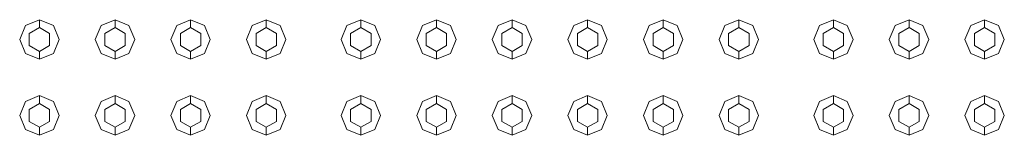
# Model space of a CAD drawing. Header units: millimetres. Extents: x 2 to 902, y -447 to 199.
# Tile 509 of 656: x 24.946 to 26.196, y 152.068 to 152.214. Entities that reach past the tile are written whole.
import ezdxf

# ---------------------------------------------------------------- set-up
doc = ezdxf.new("R2010")
doc.units = ezdxf.units.MM
doc.header["$MEASUREMENT"] = 0
doc.layers.add('IFC-Elemento construtivo genérico-Contorno', color=253, linetype='Continuous', lineweight=5)

msp = doc.modelspace()

# ---------------------------------------------------------------- linework, layer by layer
at = {"layer": 'IFC-Elemento construtivo genérico-Contorno', "color": 7, "lineweight": 5}
for p, q in [((24.953, 152.2064), (24.9707, 152.2138)), ((24.953, 152.2064), (24.9707, 152.2138)), ((24.9707, 152.2038), (24.9707, 152.2138)), ((24.9707, 152.2138), (24.9884, 152.2064)), ((24.9707, 152.2038), (24.9707, 152.2138)), ((24.9707, 152.2138), (24.9884, 152.2064)), ((25.049, 152.2064), (25.0667, 152.2138)), ((25.049, 152.2064), (25.0667, 152.2138)), ((25.0667, 152.2038), (25.0667, 152.2138)), ((25.0667, 152.2138), (25.0844, 152.2064)), ((25.0667, 152.2038), (25.0667, 152.2138)), ((25.0667, 152.2138), (25.0844, 152.2064)), ((25.145, 152.2064), (25.1627, 152.2138)), ((25.145, 152.2064), (25.1627, 152.2138)), ((25.1627, 152.2038), (25.1627, 152.2138)), ((25.1627, 152.2138), (25.1804, 152.2064)), ((25.1627, 152.2038), (25.1627, 152.2138)), ((25.1627, 152.2138), (25.1804, 152.2064)), ((25.241, 152.2064), (25.2587, 152.2138)), ((25.241, 152.2064), (25.2587, 152.2138)), ((25.2587, 152.2038), (25.2587, 152.2138)), ((25.2587, 152.2138), (25.2764, 152.2064)), ((25.2587, 152.2038), (25.2587, 152.2138)), ((25.2587, 152.2138), (25.2764, 152.2064)), ((25.361, 152.2064), (25.3787, 152.2138)), ((25.361, 152.2064), (25.3787, 152.2138)), ((25.3787, 152.2038), (25.3787, 152.2138)), ((25.3787, 152.2138), (25.3964, 152.2064)), ((25.3787, 152.2038), (25.3787, 152.2138)), ((25.3787, 152.2138), (25.3964, 152.2064)), ((25.457, 152.2064), (25.4747, 152.2138)), ((25.457, 152.2064), (25.4747, 152.2138)), ((25.4747, 152.2038), (25.4747, 152.2138)), ((25.4747, 152.2138), (25.4924, 152.2064)), ((25.4747, 152.2038), (25.4747, 152.2138)), ((25.4747, 152.2138), (25.4924, 152.2064)), ((25.553, 152.2064), (25.5707, 152.2138)), ((25.553, 152.2064), (25.5707, 152.2138)), ((25.5707, 152.2038), (25.5707, 152.2138)), ((25.5707, 152.2138), (25.5884, 152.2064)), ((25.5707, 152.2038), (25.5707, 152.2138)), ((25.5707, 152.2138), (25.5884, 152.2064)), ((25.649, 152.2064), (25.6667, 152.2138)), ((25.649, 152.2064), (25.6667, 152.2138)), ((25.6667, 152.2038), (25.6667, 152.2138)), ((25.6667, 152.2138), (25.6844, 152.2064)), ((25.6667, 152.2038), (25.6667, 152.2138)), ((25.6667, 152.2138), (25.6844, 152.2064)), ((25.745, 152.2064), (25.7627, 152.2138)), ((25.745, 152.2064), (25.7627, 152.2138)), ((25.7627, 152.2038), (25.7627, 152.2138)), ((25.7627, 152.2138), (25.7804, 152.2064)), ((25.7627, 152.2038), (25.7627, 152.2138)), ((25.7627, 152.2138), (25.7804, 152.2064)), ((25.841, 152.2064), (25.8587, 152.2138)), ((25.841, 152.2064), (25.8587, 152.2138)), ((25.8587, 152.2038), (25.8587, 152.2138)), ((25.8587, 152.2138), (25.8764, 152.2064)), ((25.8587, 152.2038), (25.8587, 152.2138)), ((25.8587, 152.2138), (25.8764, 152.2064)), ((25.961, 152.2064), (25.9787, 152.2138)), ((25.961, 152.2064), (25.9787, 152.2138)), ((25.9787, 152.2038), (25.9787, 152.2138)), ((25.9787, 152.2138), (25.9964, 152.2064)), ((25.9787, 152.2038), (25.9787, 152.2138)), ((25.9787, 152.2138), (25.9964, 152.2064)), ((26.057, 152.2064), (26.0747, 152.2138)), ((26.057, 152.2064), (26.0747, 152.2138)), ((26.0747, 152.2038), (26.0747, 152.2138)), ((26.0747, 152.2138), (26.0924, 152.2064)), ((26.0747, 152.2038), (26.0747, 152.2138)), ((26.0747, 152.2138), (26.0924, 152.2064)), ((26.153, 152.2064), (26.1707, 152.2138)), ((26.153, 152.2064), (26.1707, 152.2138)), ((26.1707, 152.2038), (26.1707, 152.2138)), ((26.1707, 152.2138), (26.1884, 152.2064)), ((26.1707, 152.2038), (26.1707, 152.2138)), ((26.1707, 152.2138), (26.1884, 152.2064)), ((24.9457, 152.1888), (24.953, 152.2064)), ((24.9457, 152.1888), (24.953, 152.2064)), ((24.9577, 152.1963), (24.9707, 152.2038)), ((24.9577, 152.1963), (24.9707, 152.2038)), ((24.9707, 152.2038), (24.9837, 152.1963)), ((24.9707, 152.2038), (24.9837, 152.1963)), ((24.9884, 152.2064), (24.9957, 152.1888)), ((24.9884, 152.2064), (24.9957, 152.1888)), ((25.0417, 152.1888), (25.049, 152.2064)), ((25.0417, 152.1888), (25.049, 152.2064)), ((25.0537, 152.1963), (25.0667, 152.2038)), ((25.0537, 152.1963), (25.0667, 152.2038)), ((25.0667, 152.2038), (25.0797, 152.1963)), ((25.0667, 152.2038), (25.0797, 152.1963)), ((25.0844, 152.2064), (25.0917, 152.1888)), ((25.0844, 152.2064), (25.0917, 152.1888)), ((25.1377, 152.1888), (25.145, 152.2064)), ((25.1377, 152.1888), (25.145, 152.2064)), ((25.1497, 152.1963), (25.1627, 152.2038)), ((25.1497, 152.1963), (25.1627, 152.2038)), ((25.1627, 152.2038), (25.1757, 152.1963)), ((25.1627, 152.2038), (25.1757, 152.1963)), ((25.1804, 152.2064), (25.1877, 152.1888)), ((25.1804, 152.2064), (25.1877, 152.1888)), ((25.2337, 152.1888), (25.241, 152.2064)), ((25.2337, 152.1888), (25.241, 152.2064)), ((25.2457, 152.1963), (25.2587, 152.2038)), ((25.2457, 152.1963), (25.2587, 152.2038)), ((25.2587, 152.2038), (25.2717, 152.1963)), ((25.2587, 152.2038), (25.2717, 152.1963)), ((25.2764, 152.2064), (25.2837, 152.1888)), ((25.2764, 152.2064), (25.2837, 152.1888)), ((25.3537, 152.1888), (25.361, 152.2064)), ((25.3537, 152.1888), (25.361, 152.2064)), ((25.3657, 152.1963), (25.3787, 152.2038)), ((25.3657, 152.1963), (25.3787, 152.2038)), ((25.3787, 152.2038), (25.3917, 152.1963)), ((25.3787, 152.2038), (25.3917, 152.1963)), ((25.3964, 152.2064), (25.4037, 152.1888)), ((25.3964, 152.2064), (25.4037, 152.1888)), ((25.4497, 152.1888), (25.457, 152.2064)), ((25.4497, 152.1888), (25.457, 152.2064)), ((25.4617, 152.1963), (25.4747, 152.2038)), ((25.4617, 152.1963), (25.4747, 152.2038)), ((25.4747, 152.2038), (25.4877, 152.1963)), ((25.4747, 152.2038), (25.4877, 152.1963)), ((25.4924, 152.2064), (25.4997, 152.1888)), ((25.4924, 152.2064), (25.4997, 152.1888)), ((25.5457, 152.1888), (25.553, 152.2064)), ((25.5457, 152.1888), (25.553, 152.2064)), ((25.5577, 152.1963), (25.5707, 152.2038)), ((25.5577, 152.1963), (25.5707, 152.2038)), ((25.5707, 152.2038), (25.5837, 152.1963)), ((25.5707, 152.2038), (25.5837, 152.1963)), ((25.5884, 152.2064), (25.5957, 152.1888)), ((25.5884, 152.2064), (25.5957, 152.1888)), ((25.6417, 152.1888), (25.649, 152.2064)), ((25.6417, 152.1888), (25.649, 152.2064)), ((25.6537, 152.1963), (25.6667, 152.2038)), ((25.6537, 152.1963), (25.6667, 152.2038)), ((25.6667, 152.2038), (25.6797, 152.1963)), ((25.6667, 152.2038), (25.6797, 152.1963)), ((25.6844, 152.2064), (25.6917, 152.1888)), ((25.6844, 152.2064), (25.6917, 152.1888)), ((25.7377, 152.1888), (25.745, 152.2064)), ((25.7377, 152.1888), (25.745, 152.2064)), ((25.7497, 152.1963), (25.7627, 152.2038)), ((25.7497, 152.1963), (25.7627, 152.2038)), ((25.7627, 152.2038), (25.7757, 152.1963)), ((25.7627, 152.2038), (25.7757, 152.1963)), ((25.7804, 152.2064), (25.7877, 152.1888)), ((25.7804, 152.2064), (25.7877, 152.1888)), ((25.8337, 152.1888), (25.841, 152.2064)), ((25.8337, 152.1888), (25.841, 152.2064)), ((25.8457, 152.1963), (25.8587, 152.2038)), ((25.8457, 152.1963), (25.8587, 152.2038)), ((25.8587, 152.2038), (25.8717, 152.1963)), ((25.8587, 152.2038), (25.8717, 152.1963)), ((25.8764, 152.2064), (25.8837, 152.1888)), ((25.8764, 152.2064), (25.8837, 152.1888)), ((25.9537, 152.1888), (25.961, 152.2064)), ((25.9537, 152.1888), (25.961, 152.2064)), ((25.9657, 152.1963), (25.9787, 152.2038)), ((25.9657, 152.1963), (25.9787, 152.2038)), ((25.9787, 152.2038), (25.9917, 152.1963)), ((25.9787, 152.2038), (25.9917, 152.1963)), ((25.9964, 152.2064), (26.0037, 152.1888)), ((25.9964, 152.2064), (26.0037, 152.1888)), ((26.0497, 152.1888), (26.057, 152.2064)), ((26.0497, 152.1888), (26.057, 152.2064)), ((26.0617, 152.1963), (26.0747, 152.2038)), ((26.0617, 152.1963), (26.0747, 152.2038)), ((26.0747, 152.2038), (26.0877, 152.1963)), ((26.0747, 152.2038), (26.0877, 152.1963)), ((26.0924, 152.2064), (26.0997, 152.1888)), ((26.0924, 152.2064), (26.0997, 152.1888)), ((26.1457, 152.1888), (26.153, 152.2064)), ((26.1457, 152.1888), (26.153, 152.2064)), ((26.1577, 152.1963), (26.1707, 152.2038)), ((26.1577, 152.1963), (26.1707, 152.2038)), ((26.1707, 152.2038), (26.1837, 152.1963)), ((26.1707, 152.2038), (26.1837, 152.1963)), ((26.1884, 152.2064), (26.1957, 152.1888)), ((26.1884, 152.2064), (26.1957, 152.1888)), ((24.9457, 152.1888), (24.953, 152.1711)), ((24.9457, 152.1888), (24.953, 152.1711)), ((24.9577, 152.1813), (24.9577, 152.1963)), ((24.9577, 152.1813), (24.9577, 152.1963)), ((24.9837, 152.1813), (24.9837, 152.1963)), ((24.9837, 152.1813), (24.9837, 152.1963)), ((24.9884, 152.1711), (24.9957, 152.1888)), ((24.9884, 152.1711), (24.9957, 152.1888)), ((25.0417, 152.1888), (25.049, 152.1711)), ((25.0417, 152.1888), (25.049, 152.1711)), ((25.0537, 152.1813), (25.0537, 152.1963)), ((25.0537, 152.1813), (25.0537, 152.1963)), ((25.0797, 152.1813), (25.0797, 152.1963)), ((25.0797, 152.1813), (25.0797, 152.1963)), ((25.0844, 152.1711), (25.0917, 152.1888)), ((25.0844, 152.1711), (25.0917, 152.1888)), ((25.1377, 152.1888), (25.145, 152.1711)), ((25.1377, 152.1888), (25.145, 152.1711)), ((25.1497, 152.1813), (25.1497, 152.1963)), ((25.1497, 152.1813), (25.1497, 152.1963)), ((25.1757, 152.1813), (25.1757, 152.1963)), ((25.1757, 152.1813), (25.1757, 152.1963)), ((25.1804, 152.1711), (25.1877, 152.1888)), ((25.1804, 152.1711), (25.1877, 152.1888)), ((25.2337, 152.1888), (25.241, 152.1711)), ((25.2337, 152.1888), (25.241, 152.1711)), ((25.2457, 152.1813), (25.2457, 152.1963)), ((25.2457, 152.1813), (25.2457, 152.1963)), ((25.2717, 152.1813), (25.2717, 152.1963)), ((25.2717, 152.1813), (25.2717, 152.1963)), ((25.2764, 152.1711), (25.2837, 152.1888)), ((25.2764, 152.1711), (25.2837, 152.1888)), ((25.3537, 152.1888), (25.361, 152.1711)), ((25.3537, 152.1888), (25.361, 152.1711)), ((25.3657, 152.1813), (25.3657, 152.1963)), ((25.3657, 152.1813), (25.3657, 152.1963)), ((25.3917, 152.1813), (25.3917, 152.1963)), ((25.3917, 152.1813), (25.3917, 152.1963)), ((25.3964, 152.1711), (25.4037, 152.1888)), ((25.3964, 152.1711), (25.4037, 152.1888)), ((25.4497, 152.1888), (25.457, 152.1711)), ((25.4497, 152.1888), (25.457, 152.1711)), ((25.4617, 152.1813), (25.4617, 152.1963)), ((25.4617, 152.1813), (25.4617, 152.1963)), ((25.4877, 152.1813), (25.4877, 152.1963)), ((25.4877, 152.1813), (25.4877, 152.1963)), ((25.4924, 152.1711), (25.4997, 152.1888)), ((25.4924, 152.1711), (25.4997, 152.1888)), ((25.5457, 152.1888), (25.553, 152.1711)), ((25.5457, 152.1888), (25.553, 152.1711)), ((25.5577, 152.1813), (25.5577, 152.1963)), ((25.5577, 152.1813), (25.5577, 152.1963)), ((25.5837, 152.1813), (25.5837, 152.1963)), ((25.5837, 152.1813), (25.5837, 152.1963)), ((25.5884, 152.1711), (25.5957, 152.1888)), ((25.5884, 152.1711), (25.5957, 152.1888)), ((25.6417, 152.1888), (25.649, 152.1711)), ((25.6417, 152.1888), (25.649, 152.1711)), ((25.6537, 152.1813), (25.6537, 152.1963)), ((25.6537, 152.1813), (25.6537, 152.1963)), ((25.6797, 152.1813), (25.6797, 152.1963)), ((25.6797, 152.1813), (25.6797, 152.1963)), ((25.6844, 152.1711), (25.6917, 152.1888)), ((25.6844, 152.1711), (25.6917, 152.1888)), ((25.7377, 152.1888), (25.745, 152.1711)), ((25.7377, 152.1888), (25.745, 152.1711)), ((25.7497, 152.1813), (25.7497, 152.1963)), ((25.7497, 152.1813), (25.7497, 152.1963)), ((25.7757, 152.1813), (25.7757, 152.1963)), ((25.7757, 152.1813), (25.7757, 152.1963)), ((25.7804, 152.1711), (25.7877, 152.1888)), ((25.7804, 152.1711), (25.7877, 152.1888)), ((25.8337, 152.1888), (25.841, 152.1711)), ((25.8337, 152.1888), (25.841, 152.1711)), ((25.8457, 152.1813), (25.8457, 152.1963)), ((25.8457, 152.1813), (25.8457, 152.1963)), ((25.8717, 152.1813), (25.8717, 152.1963)), ((25.8717, 152.1813), (25.8717, 152.1963)), ((25.8764, 152.1711), (25.8837, 152.1888)), ((25.8764, 152.1711), (25.8837, 152.1888)), ((25.9537, 152.1888), (25.961, 152.1711)), ((25.9537, 152.1888), (25.961, 152.1711)), ((25.9657, 152.1813), (25.9657, 152.1963)), ((25.9657, 152.1813), (25.9657, 152.1963)), ((25.9917, 152.1813), (25.9917, 152.1963)), ((25.9917, 152.1813), (25.9917, 152.1963)), ((25.9964, 152.1711), (26.0037, 152.1888)), ((25.9964, 152.1711), (26.0037, 152.1888)), ((26.0497, 152.1888), (26.057, 152.1711)), ((26.0497, 152.1888), (26.057, 152.1711)), ((26.0617, 152.1813), (26.0617, 152.1963)), ((26.0617, 152.1813), (26.0617, 152.1963)), ((26.0877, 152.1813), (26.0877, 152.1963)), ((26.0877, 152.1813), (26.0877, 152.1963)), ((26.0924, 152.1711), (26.0997, 152.1888)), ((26.0924, 152.1711), (26.0997, 152.1888)), ((26.1457, 152.1888), (26.153, 152.1711)), ((26.1457, 152.1888), (26.153, 152.1711)), ((26.1577, 152.1813), (26.1577, 152.1963)), ((26.1577, 152.1813), (26.1577, 152.1963)), ((26.1837, 152.1813), (26.1837, 152.1963)), ((26.1837, 152.1813), (26.1837, 152.1963)), ((26.1884, 152.1711), (26.1957, 152.1888)), ((26.1884, 152.1711), (26.1957, 152.1888)), ((24.9577, 152.1813), (24.9707, 152.1738)), ((24.9577, 152.1813), (24.9707, 152.1738)), ((24.9707, 152.1738), (24.9837, 152.1813)), ((24.9707, 152.1738), (24.9837, 152.1813)), ((25.0537, 152.1813), (25.0667, 152.1738)), ((25.0537, 152.1813), (25.0667, 152.1738)), ((25.0667, 152.1738), (25.0797, 152.1813)), ((25.0667, 152.1738), (25.0797, 152.1813)), ((25.1497, 152.1813), (25.1627, 152.1738)), ((25.1497, 152.1813), (25.1627, 152.1738)), ((25.1627, 152.1738), (25.1757, 152.1813)), ((25.1627, 152.1738), (25.1757, 152.1813)), ((25.2457, 152.1813), (25.2587, 152.1738)), ((25.2457, 152.1813), (25.2587, 152.1738)), ((25.2587, 152.1738), (25.2717, 152.1813)), ((25.2587, 152.1738), (25.2717, 152.1813)), ((25.3657, 152.1813), (25.3787, 152.1738)), ((25.3657, 152.1813), (25.3787, 152.1738)), ((25.3787, 152.1738), (25.3917, 152.1813)), ((25.3787, 152.1738), (25.3917, 152.1813)), ((25.4617, 152.1813), (25.4747, 152.1738)), ((25.4617, 152.1813), (25.4747, 152.1738)), ((25.4747, 152.1738), (25.4877, 152.1813)), ((25.4747, 152.1738), (25.4877, 152.1813)), ((25.5577, 152.1813), (25.5707, 152.1738)), ((25.5577, 152.1813), (25.5707, 152.1738)), ((25.5707, 152.1738), (25.5837, 152.1813)), ((25.5707, 152.1738), (25.5837, 152.1813)), ((25.6537, 152.1813), (25.6667, 152.1738)), ((25.6537, 152.1813), (25.6667, 152.1738)), ((25.6667, 152.1738), (25.6797, 152.1813)), ((25.6667, 152.1738), (25.6797, 152.1813)), ((25.7497, 152.1813), (25.7627, 152.1738)), ((25.7497, 152.1813), (25.7627, 152.1738)), ((25.7627, 152.1738), (25.7757, 152.1813)), ((25.7627, 152.1738), (25.7757, 152.1813)), ((25.8457, 152.1813), (25.8587, 152.1738)), ((25.8457, 152.1813), (25.8587, 152.1738)), ((25.8587, 152.1738), (25.8717, 152.1813)), ((25.8587, 152.1738), (25.8717, 152.1813)), ((25.9657, 152.1813), (25.9787, 152.1738)), ((25.9657, 152.1813), (25.9787, 152.1738)), ((25.9787, 152.1738), (25.9917, 152.1813)), ((25.9787, 152.1738), (25.9917, 152.1813)), ((26.0617, 152.1813), (26.0747, 152.1738)), ((26.0617, 152.1813), (26.0747, 152.1738)), ((26.0747, 152.1738), (26.0877, 152.1813)), ((26.0747, 152.1738), (26.0877, 152.1813)), ((26.1577, 152.1813), (26.1707, 152.1738)), ((26.1577, 152.1813), (26.1707, 152.1738)), ((26.1707, 152.1738), (26.1837, 152.1813)), ((26.1707, 152.1738), (26.1837, 152.1813)), ((24.953, 152.1711), (24.9707, 152.1638)), ((24.953, 152.1711), (24.9707, 152.1638)), ((24.9707, 152.1638), (24.9707, 152.1738)), ((24.9707, 152.1638), (24.9707, 152.1738)), ((24.9707, 152.1638), (24.9884, 152.1711)), ((24.9707, 152.1638), (24.9884, 152.1711)), ((25.049, 152.1711), (25.0667, 152.1638)), ((25.049, 152.1711), (25.0667, 152.1638)), ((25.0667, 152.1638), (25.0667, 152.1738)), ((25.0667, 152.1638), (25.0667, 152.1738)), ((25.0667, 152.1638), (25.0844, 152.1711)), ((25.0667, 152.1638), (25.0844, 152.1711)), ((25.145, 152.1711), (25.1627, 152.1638)), ((25.145, 152.1711), (25.1627, 152.1638)), ((25.1627, 152.1638), (25.1627, 152.1738)), ((25.1627, 152.1638), (25.1627, 152.1738)), ((25.1627, 152.1638), (25.1804, 152.1711)), ((25.1627, 152.1638), (25.1804, 152.1711)), ((25.241, 152.1711), (25.2587, 152.1638)), ((25.241, 152.1711), (25.2587, 152.1638)), ((25.2587, 152.1638), (25.2587, 152.1738)), ((25.2587, 152.1638), (25.2587, 152.1738)), ((25.2587, 152.1638), (25.2764, 152.1711)), ((25.2587, 152.1638), (25.2764, 152.1711)), ((25.361, 152.1711), (25.3787, 152.1638)), ((25.361, 152.1711), (25.3787, 152.1638)), ((25.3787, 152.1638), (25.3787, 152.1738)), ((25.3787, 152.1638), (25.3787, 152.1738)), ((25.3787, 152.1638), (25.3964, 152.1711)), ((25.3787, 152.1638), (25.3964, 152.1711)), ((25.457, 152.1711), (25.4747, 152.1638)), ((25.457, 152.1711), (25.4747, 152.1638)), ((25.4747, 152.1638), (25.4747, 152.1738)), ((25.4747, 152.1638), (25.4747, 152.1738)), ((25.4747, 152.1638), (25.4924, 152.1711)), ((25.4747, 152.1638), (25.4924, 152.1711)), ((25.553, 152.1711), (25.5707, 152.1638)), ((25.553, 152.1711), (25.5707, 152.1638)), ((25.5707, 152.1638), (25.5707, 152.1738)), ((25.5707, 152.1638), (25.5707, 152.1738)), ((25.5707, 152.1638), (25.5884, 152.1711)), ((25.5707, 152.1638), (25.5884, 152.1711)), ((25.649, 152.1711), (25.6667, 152.1638)), ((25.649, 152.1711), (25.6667, 152.1638)), ((25.6667, 152.1638), (25.6667, 152.1738)), ((25.6667, 152.1638), (25.6667, 152.1738)), ((25.6667, 152.1638), (25.6844, 152.1711)), ((25.6667, 152.1638), (25.6844, 152.1711)), ((25.745, 152.1711), (25.7627, 152.1638)), ((25.745, 152.1711), (25.7627, 152.1638)), ((25.7627, 152.1638), (25.7627, 152.1738)), ((25.7627, 152.1638), (25.7627, 152.1738)), ((25.7627, 152.1638), (25.7804, 152.1711)), ((25.7627, 152.1638), (25.7804, 152.1711)), ((25.841, 152.1711), (25.8587, 152.1638)), ((25.841, 152.1711), (25.8587, 152.1638)), ((25.8587, 152.1638), (25.8587, 152.1738)), ((25.8587, 152.1638), (25.8587, 152.1738)), ((25.8587, 152.1638), (25.8764, 152.1711)), ((25.8587, 152.1638), (25.8764, 152.1711)), ((25.961, 152.1711), (25.9787, 152.1638)), ((25.961, 152.1711), (25.9787, 152.1638)), ((25.9787, 152.1638), (25.9787, 152.1738)), ((25.9787, 152.1638), (25.9787, 152.1738)), ((25.9787, 152.1638), (25.9964, 152.1711)), ((25.9787, 152.1638), (25.9964, 152.1711)), ((26.057, 152.1711), (26.0747, 152.1638)), ((26.057, 152.1711), (26.0747, 152.1638)), ((26.0747, 152.1638), (26.0747, 152.1738)), ((26.0747, 152.1638), (26.0747, 152.1738)), ((26.0747, 152.1638), (26.0924, 152.1711)), ((26.0747, 152.1638), (26.0924, 152.1711)), ((26.153, 152.1711), (26.1707, 152.1638)), ((26.153, 152.1711), (26.1707, 152.1638)), ((26.1707, 152.1638), (26.1707, 152.1738)), ((26.1707, 152.1638), (26.1707, 152.1738)), ((26.1707, 152.1638), (26.1884, 152.1711)), ((26.1707, 152.1638), (26.1884, 152.1711)), ((24.953, 152.1104), (24.9707, 152.1178)), ((24.953, 152.1104), (24.9707, 152.1178)), ((24.9707, 152.1078), (24.9707, 152.1178)), ((24.9707, 152.1178), (24.9884, 152.1104)), ((24.9707, 152.1078), (24.9707, 152.1178)), ((24.9707, 152.1178), (24.9884, 152.1104)), ((25.049, 152.1104), (25.0667, 152.1178)), ((25.049, 152.1104), (25.0667, 152.1178)), ((25.0667, 152.1078), (25.0667, 152.1178)), ((25.0667, 152.1178), (25.0844, 152.1104)), ((25.0667, 152.1078), (25.0667, 152.1178)), ((25.0667, 152.1178), (25.0844, 152.1104)), ((25.145, 152.1104), (25.1627, 152.1178)), ((25.145, 152.1104), (25.1627, 152.1178)), ((25.1627, 152.1078), (25.1627, 152.1178)), ((25.1627, 152.1178), (25.1804, 152.1104)), ((25.1627, 152.1078), (25.1627, 152.1178)), ((25.1627, 152.1178), (25.1804, 152.1104)), ((25.241, 152.1104), (25.2587, 152.1178)), ((25.241, 152.1104), (25.2587, 152.1178)), ((25.2587, 152.1078), (25.2587, 152.1178)), ((25.2587, 152.1178), (25.2764, 152.1104)), ((25.2587, 152.1078), (25.2587, 152.1178)), ((25.2587, 152.1178), (25.2764, 152.1104)), ((25.361, 152.1104), (25.3787, 152.1178)), ((25.361, 152.1104), (25.3787, 152.1178)), ((25.3787, 152.1078), (25.3787, 152.1178)), ((25.3787, 152.1178), (25.3964, 152.1104)), ((25.3787, 152.1078), (25.3787, 152.1178)), ((25.3787, 152.1178), (25.3964, 152.1104)), ((25.457, 152.1104), (25.4747, 152.1178)), ((25.457, 152.1104), (25.4747, 152.1178)), ((25.4747, 152.1078), (25.4747, 152.1178)), ((25.4747, 152.1178), (25.4924, 152.1104)), ((25.4747, 152.1078), (25.4747, 152.1178)), ((25.4747, 152.1178), (25.4924, 152.1104)), ((25.553, 152.1104), (25.5707, 152.1178)), ((25.553, 152.1104), (25.5707, 152.1178)), ((25.5707, 152.1078), (25.5707, 152.1178)), ((25.5707, 152.1178), (25.5884, 152.1104)), ((25.5707, 152.1078), (25.5707, 152.1178)), ((25.5707, 152.1178), (25.5884, 152.1104)), ((25.649, 152.1104), (25.6667, 152.1178)), ((25.649, 152.1104), (25.6667, 152.1178)), ((25.6667, 152.1078), (25.6667, 152.1178)), ((25.6667, 152.1178), (25.6844, 152.1104)), ((25.6667, 152.1078), (25.6667, 152.1178)), ((25.6667, 152.1178), (25.6844, 152.1104)), ((25.745, 152.1104), (25.7627, 152.1178)), ((25.745, 152.1104), (25.7627, 152.1178)), ((25.7627, 152.1078), (25.7627, 152.1178)), ((25.7627, 152.1178), (25.7804, 152.1104)), ((25.7627, 152.1078), (25.7627, 152.1178)), ((25.7627, 152.1178), (25.7804, 152.1104)), ((25.841, 152.1104), (25.8587, 152.1178)), ((25.841, 152.1104), (25.8587, 152.1178)), ((25.8587, 152.1078), (25.8587, 152.1178)), ((25.8587, 152.1178), (25.8764, 152.1104)), ((25.8587, 152.1078), (25.8587, 152.1178)), ((25.8587, 152.1178), (25.8764, 152.1104)), ((25.961, 152.1104), (25.9787, 152.1178)), ((25.961, 152.1104), (25.9787, 152.1178)), ((25.9787, 152.1078), (25.9787, 152.1178)), ((25.9787, 152.1178), (25.9964, 152.1104)), ((25.9787, 152.1078), (25.9787, 152.1178)), ((25.9787, 152.1178), (25.9964, 152.1104)), ((26.057, 152.1104), (26.0747, 152.1178)), ((26.057, 152.1104), (26.0747, 152.1178)), ((26.0747, 152.1078), (26.0747, 152.1178)), ((26.0747, 152.1178), (26.0924, 152.1104)), ((26.0747, 152.1078), (26.0747, 152.1178)), ((26.0747, 152.1178), (26.0924, 152.1104)), ((26.153, 152.1104), (26.1707, 152.1178)), ((26.153, 152.1104), (26.1707, 152.1178)), ((26.1707, 152.1078), (26.1707, 152.1178)), ((26.1707, 152.1178), (26.1884, 152.1104)), ((26.1707, 152.1078), (26.1707, 152.1178)), ((26.1707, 152.1178), (26.1884, 152.1104)), ((24.9457, 152.0928), (24.953, 152.1104)), ((24.9457, 152.0928), (24.953, 152.1104)), ((24.9577, 152.1003), (24.9707, 152.1078)), ((24.9577, 152.1003), (24.9707, 152.1078)), ((24.9577, 152.0853), (24.9577, 152.1003)), ((24.9577, 152.0853), (24.9577, 152.1003)), ((24.9707, 152.1078), (24.9837, 152.1003)), ((24.9707, 152.1078), (24.9837, 152.1003)), ((24.9837, 152.0853), (24.9837, 152.1003)), ((24.9837, 152.0853), (24.9837, 152.1003)), ((24.9884, 152.1104), (24.9957, 152.0928)), ((24.9884, 152.1104), (24.9957, 152.0928)), ((25.0417, 152.0928), (25.049, 152.1104)), ((25.0417, 152.0928), (25.049, 152.1104)), ((25.0537, 152.1003), (25.0667, 152.1078)), ((25.0537, 152.1003), (25.0667, 152.1078)), ((25.0537, 152.0853), (25.0537, 152.1003)), ((25.0537, 152.0853), (25.0537, 152.1003)), ((25.0667, 152.1078), (25.0797, 152.1003)), ((25.0667, 152.1078), (25.0797, 152.1003)), ((25.0797, 152.0853), (25.0797, 152.1003)), ((25.0797, 152.0853), (25.0797, 152.1003)), ((25.0844, 152.1104), (25.0917, 152.0928)), ((25.0844, 152.1104), (25.0917, 152.0928)), ((25.1377, 152.0928), (25.145, 152.1104)), ((25.1377, 152.0928), (25.145, 152.1104)), ((25.1497, 152.1003), (25.1627, 152.1078)), ((25.1497, 152.1003), (25.1627, 152.1078)), ((25.1497, 152.0853), (25.1497, 152.1003)), ((25.1497, 152.0853), (25.1497, 152.1003)), ((25.1627, 152.1078), (25.1757, 152.1003)), ((25.1627, 152.1078), (25.1757, 152.1003)), ((25.1757, 152.0853), (25.1757, 152.1003)), ((25.1757, 152.0853), (25.1757, 152.1003)), ((25.1804, 152.1104), (25.1877, 152.0928)), ((25.1804, 152.1104), (25.1877, 152.0928)), ((25.2337, 152.0928), (25.241, 152.1104)), ((25.2337, 152.0928), (25.241, 152.1104)), ((25.2457, 152.1003), (25.2587, 152.1078)), ((25.2457, 152.1003), (25.2587, 152.1078)), ((25.2457, 152.0853), (25.2457, 152.1003)), ((25.2457, 152.0853), (25.2457, 152.1003)), ((25.2587, 152.1078), (25.2717, 152.1003)), ((25.2587, 152.1078), (25.2717, 152.1003)), ((25.2717, 152.0853), (25.2717, 152.1003)), ((25.2717, 152.0853), (25.2717, 152.1003)), ((25.2764, 152.1104), (25.2837, 152.0928)), ((25.2764, 152.1104), (25.2837, 152.0928)), ((25.3537, 152.0928), (25.361, 152.1104)), ((25.3537, 152.0928), (25.361, 152.1104)), ((25.3657, 152.1003), (25.3787, 152.1078)), ((25.3657, 152.1003), (25.3787, 152.1078)), ((25.3657, 152.0853), (25.3657, 152.1003)), ((25.3657, 152.0853), (25.3657, 152.1003)), ((25.3787, 152.1078), (25.3917, 152.1003)), ((25.3787, 152.1078), (25.3917, 152.1003)), ((25.3917, 152.0853), (25.3917, 152.1003)), ((25.3917, 152.0853), (25.3917, 152.1003)), ((25.3964, 152.1104), (25.4037, 152.0928)), ((25.3964, 152.1104), (25.4037, 152.0928)), ((25.4497, 152.0928), (25.457, 152.1104)), ((25.4497, 152.0928), (25.457, 152.1104)), ((25.4617, 152.1003), (25.4747, 152.1078)), ((25.4617, 152.1003), (25.4747, 152.1078)), ((25.4617, 152.0853), (25.4617, 152.1003)), ((25.4617, 152.0853), (25.4617, 152.1003)), ((25.4747, 152.1078), (25.4877, 152.1003)), ((25.4747, 152.1078), (25.4877, 152.1003)), ((25.4877, 152.0853), (25.4877, 152.1003)), ((25.4877, 152.0853), (25.4877, 152.1003)), ((25.4924, 152.1104), (25.4997, 152.0928)), ((25.4924, 152.1104), (25.4997, 152.0928)), ((25.5457, 152.0928), (25.553, 152.1104)), ((25.5457, 152.0928), (25.553, 152.1104)), ((25.5577, 152.1003), (25.5707, 152.1078)), ((25.5577, 152.1003), (25.5707, 152.1078)), ((25.5577, 152.0853), (25.5577, 152.1003)), ((25.5577, 152.0853), (25.5577, 152.1003)), ((25.5707, 152.1078), (25.5837, 152.1003)), ((25.5707, 152.1078), (25.5837, 152.1003)), ((25.5837, 152.0853), (25.5837, 152.1003)), ((25.5837, 152.0853), (25.5837, 152.1003)), ((25.5884, 152.1104), (25.5957, 152.0928)), ((25.5884, 152.1104), (25.5957, 152.0928)), ((25.6417, 152.0928), (25.649, 152.1104)), ((25.6417, 152.0928), (25.649, 152.1104)), ((25.6537, 152.1003), (25.6667, 152.1078)), ((25.6537, 152.1003), (25.6667, 152.1078)), ((25.6537, 152.0853), (25.6537, 152.1003)), ((25.6537, 152.0853), (25.6537, 152.1003)), ((25.6667, 152.1078), (25.6797, 152.1003)), ((25.6667, 152.1078), (25.6797, 152.1003)), ((25.6797, 152.0853), (25.6797, 152.1003)), ((25.6797, 152.0853), (25.6797, 152.1003)), ((25.6844, 152.1104), (25.6917, 152.0928)), ((25.6844, 152.1104), (25.6917, 152.0928)), ((25.7377, 152.0928), (25.745, 152.1104)), ((25.7377, 152.0928), (25.745, 152.1104)), ((25.7497, 152.1003), (25.7627, 152.1078)), ((25.7497, 152.1003), (25.7627, 152.1078)), ((25.7497, 152.0853), (25.7497, 152.1003)), ((25.7497, 152.0853), (25.7497, 152.1003)), ((25.7627, 152.1078), (25.7757, 152.1003)), ((25.7627, 152.1078), (25.7757, 152.1003)), ((25.7757, 152.0853), (25.7757, 152.1003)), ((25.7757, 152.0853), (25.7757, 152.1003)), ((25.7804, 152.1104), (25.7877, 152.0928)), ((25.7804, 152.1104), (25.7877, 152.0928)), ((25.8337, 152.0928), (25.841, 152.1104)), ((25.8337, 152.0928), (25.841, 152.1104)), ((25.8457, 152.1003), (25.8587, 152.1078)), ((25.8457, 152.1003), (25.8587, 152.1078)), ((25.8457, 152.0853), (25.8457, 152.1003)), ((25.8457, 152.0853), (25.8457, 152.1003)), ((25.8587, 152.1078), (25.8717, 152.1003)), ((25.8587, 152.1078), (25.8717, 152.1003)), ((25.8717, 152.0853), (25.8717, 152.1003)), ((25.8717, 152.0853), (25.8717, 152.1003)), ((25.8764, 152.1104), (25.8837, 152.0928)), ((25.8764, 152.1104), (25.8837, 152.0928)), ((25.9537, 152.0928), (25.961, 152.1104)), ((25.9537, 152.0928), (25.961, 152.1104)), ((25.9657, 152.1003), (25.9787, 152.1078)), ((25.9657, 152.1003), (25.9787, 152.1078)), ((25.9657, 152.0853), (25.9657, 152.1003)), ((25.9657, 152.0853), (25.9657, 152.1003)), ((25.9787, 152.1078), (25.9917, 152.1003)), ((25.9787, 152.1078), (25.9917, 152.1003)), ((25.9917, 152.0853), (25.9917, 152.1003)), ((25.9917, 152.0853), (25.9917, 152.1003)), ((25.9964, 152.1104), (26.0037, 152.0928)), ((25.9964, 152.1104), (26.0037, 152.0928)), ((26.0497, 152.0928), (26.057, 152.1104)), ((26.0497, 152.0928), (26.057, 152.1104)), ((26.0617, 152.1003), (26.0747, 152.1078)), ((26.0617, 152.1003), (26.0747, 152.1078)), ((26.0617, 152.0853), (26.0617, 152.1003)), ((26.0617, 152.0853), (26.0617, 152.1003)), ((26.0747, 152.1078), (26.0877, 152.1003)), ((26.0747, 152.1078), (26.0877, 152.1003)), ((26.0877, 152.0853), (26.0877, 152.1003)), ((26.0877, 152.0853), (26.0877, 152.1003)), ((26.0924, 152.1104), (26.0997, 152.0928)), ((26.0924, 152.1104), (26.0997, 152.0928)), ((26.1457, 152.0928), (26.153, 152.1104)), ((26.1457, 152.0928), (26.153, 152.1104)), ((26.1577, 152.1003), (26.1707, 152.1078)), ((26.1577, 152.1003), (26.1707, 152.1078)), ((26.1577, 152.0853), (26.1577, 152.1003)), ((26.1577, 152.0853), (26.1577, 152.1003)), ((26.1707, 152.1078), (26.1837, 152.1003)), ((26.1707, 152.1078), (26.1837, 152.1003)), ((26.1837, 152.0853), (26.1837, 152.1003)), ((26.1837, 152.0853), (26.1837, 152.1003)), ((26.1884, 152.1104), (26.1957, 152.0928)), ((26.1884, 152.1104), (26.1957, 152.0928)), ((24.9457, 152.0928), (24.953, 152.0751)), ((24.9457, 152.0928), (24.953, 152.0751)), ((24.9884, 152.0751), (24.9957, 152.0928)), ((24.9884, 152.0751), (24.9957, 152.0928)), ((25.0417, 152.0928), (25.049, 152.0751)), ((25.0417, 152.0928), (25.049, 152.0751)), ((25.0844, 152.0751), (25.0917, 152.0928)), ((25.0844, 152.0751), (25.0917, 152.0928)), ((25.1377, 152.0928), (25.145, 152.0751)), ((25.1377, 152.0928), (25.145, 152.0751)), ((25.1804, 152.0751), (25.1877, 152.0928)), ((25.1804, 152.0751), (25.1877, 152.0928)), ((25.2337, 152.0928), (25.241, 152.0751)), ((25.2337, 152.0928), (25.241, 152.0751)), ((25.2764, 152.0751), (25.2837, 152.0928)), ((25.2764, 152.0751), (25.2837, 152.0928)), ((25.3537, 152.0928), (25.361, 152.0751)), ((25.3537, 152.0928), (25.361, 152.0751)), ((25.3964, 152.0751), (25.4037, 152.0928)), ((25.3964, 152.0751), (25.4037, 152.0928)), ((25.4497, 152.0928), (25.457, 152.0751)), ((25.4497, 152.0928), (25.457, 152.0751)), ((25.4924, 152.0751), (25.4997, 152.0928)), ((25.4924, 152.0751), (25.4997, 152.0928)), ((25.5457, 152.0928), (25.553, 152.0751)), ((25.5457, 152.0928), (25.553, 152.0751)), ((25.5884, 152.0751), (25.5957, 152.0928)), ((25.5884, 152.0751), (25.5957, 152.0928)), ((25.6417, 152.0928), (25.649, 152.0751)), ((25.6417, 152.0928), (25.649, 152.0751)), ((25.6844, 152.0751), (25.6917, 152.0928)), ((25.6844, 152.0751), (25.6917, 152.0928)), ((25.7377, 152.0928), (25.745, 152.0751)), ((25.7377, 152.0928), (25.745, 152.0751)), ((25.7804, 152.0751), (25.7877, 152.0928)), ((25.7804, 152.0751), (25.7877, 152.0928)), ((25.8337, 152.0928), (25.841, 152.0751)), ((25.8337, 152.0928), (25.841, 152.0751)), ((25.8764, 152.0751), (25.8837, 152.0928)), ((25.8764, 152.0751), (25.8837, 152.0928)), ((25.9537, 152.0928), (25.961, 152.0751)), ((25.9537, 152.0928), (25.961, 152.0751)), ((25.9964, 152.0751), (26.0037, 152.0928)), ((25.9964, 152.0751), (26.0037, 152.0928)), ((26.0497, 152.0928), (26.057, 152.0751)), ((26.0497, 152.0928), (26.057, 152.0751)), ((26.0924, 152.0751), (26.0997, 152.0928)), ((26.0924, 152.0751), (26.0997, 152.0928)), ((26.1457, 152.0928), (26.153, 152.0751)), ((26.1457, 152.0928), (26.153, 152.0751)), ((26.1884, 152.0751), (26.1957, 152.0928)), ((26.1884, 152.0751), (26.1957, 152.0928)), ((24.953, 152.0751), (24.9707, 152.0678)), ((24.953, 152.0751), (24.9707, 152.0678)), ((24.9577, 152.0853), (24.9707, 152.0778)), ((24.9577, 152.0853), (24.9707, 152.0778)), ((24.9707, 152.0778), (24.9837, 152.0853)), ((24.9707, 152.0778), (24.9837, 152.0853)), ((24.9707, 152.0678), (24.9707, 152.0778)), ((24.9707, 152.0678), (24.9707, 152.0778)), ((24.9707, 152.0678), (24.9884, 152.0751)), ((24.9707, 152.0678), (24.9884, 152.0751)), ((25.049, 152.0751), (25.0667, 152.0678)), ((25.049, 152.0751), (25.0667, 152.0678)), ((25.0537, 152.0853), (25.0667, 152.0778)), ((25.0537, 152.0853), (25.0667, 152.0778)), ((25.0667, 152.0778), (25.0797, 152.0853)), ((25.0667, 152.0778), (25.0797, 152.0853)), ((25.0667, 152.0678), (25.0667, 152.0778)), ((25.0667, 152.0678), (25.0667, 152.0778)), ((25.0667, 152.0678), (25.0844, 152.0751)), ((25.0667, 152.0678), (25.0844, 152.0751)), ((25.145, 152.0751), (25.1627, 152.0678)), ((25.145, 152.0751), (25.1627, 152.0678)), ((25.1497, 152.0853), (25.1627, 152.0778)), ((25.1497, 152.0853), (25.1627, 152.0778)), ((25.1627, 152.0778), (25.1757, 152.0853)), ((25.1627, 152.0778), (25.1757, 152.0853)), ((25.1627, 152.0678), (25.1627, 152.0778)), ((25.1627, 152.0678), (25.1627, 152.0778)), ((25.1627, 152.0678), (25.1804, 152.0751)), ((25.1627, 152.0678), (25.1804, 152.0751)), ((25.241, 152.0751), (25.2587, 152.0678)), ((25.241, 152.0751), (25.2587, 152.0678)), ((25.2457, 152.0853), (25.2587, 152.0778)), ((25.2457, 152.0853), (25.2587, 152.0778)), ((25.2587, 152.0778), (25.2717, 152.0853)), ((25.2587, 152.0778), (25.2717, 152.0853)), ((25.2587, 152.0678), (25.2587, 152.0778)), ((25.2587, 152.0678), (25.2587, 152.0778)), ((25.2587, 152.0678), (25.2764, 152.0751)), ((25.2587, 152.0678), (25.2764, 152.0751)), ((25.361, 152.0751), (25.3787, 152.0678)), ((25.361, 152.0751), (25.3787, 152.0678)), ((25.3657, 152.0853), (25.3787, 152.0778)), ((25.3657, 152.0853), (25.3787, 152.0778)), ((25.3787, 152.0778), (25.3917, 152.0853)), ((25.3787, 152.0778), (25.3917, 152.0853)), ((25.3787, 152.0678), (25.3787, 152.0778)), ((25.3787, 152.0678), (25.3787, 152.0778)), ((25.3787, 152.0678), (25.3964, 152.0751)), ((25.3787, 152.0678), (25.3964, 152.0751)), ((25.457, 152.0751), (25.4747, 152.0678)), ((25.457, 152.0751), (25.4747, 152.0678)), ((25.4617, 152.0853), (25.4747, 152.0778)), ((25.4617, 152.0853), (25.4747, 152.0778)), ((25.4747, 152.0778), (25.4877, 152.0853)), ((25.4747, 152.0778), (25.4877, 152.0853)), ((25.4747, 152.0678), (25.4747, 152.0778)), ((25.4747, 152.0678), (25.4747, 152.0778)), ((25.4747, 152.0678), (25.4924, 152.0751)), ((25.4747, 152.0678), (25.4924, 152.0751)), ((25.553, 152.0751), (25.5707, 152.0678)), ((25.553, 152.0751), (25.5707, 152.0678)), ((25.5577, 152.0853), (25.5707, 152.0778)), ((25.5577, 152.0853), (25.5707, 152.0778)), ((25.5707, 152.0778), (25.5837, 152.0853)), ((25.5707, 152.0778), (25.5837, 152.0853)), ((25.5707, 152.0678), (25.5707, 152.0778)), ((25.5707, 152.0678), (25.5707, 152.0778)), ((25.5707, 152.0678), (25.5884, 152.0751)), ((25.5707, 152.0678), (25.5884, 152.0751)), ((25.649, 152.0751), (25.6667, 152.0678)), ((25.649, 152.0751), (25.6667, 152.0678)), ((25.6537, 152.0853), (25.6667, 152.0778)), ((25.6537, 152.0853), (25.6667, 152.0778)), ((25.6667, 152.0778), (25.6797, 152.0853)), ((25.6667, 152.0778), (25.6797, 152.0853)), ((25.6667, 152.0678), (25.6667, 152.0778)), ((25.6667, 152.0678), (25.6667, 152.0778)), ((25.6667, 152.0678), (25.6844, 152.0751)), ((25.6667, 152.0678), (25.6844, 152.0751)), ((25.745, 152.0751), (25.7627, 152.0678)), ((25.745, 152.0751), (25.7627, 152.0678)), ((25.7497, 152.0853), (25.7627, 152.0778)), ((25.7497, 152.0853), (25.7627, 152.0778)), ((25.7627, 152.0778), (25.7757, 152.0853)), ((25.7627, 152.0778), (25.7757, 152.0853)), ((25.7627, 152.0678), (25.7627, 152.0778)), ((25.7627, 152.0678), (25.7627, 152.0778)), ((25.7627, 152.0678), (25.7804, 152.0751)), ((25.7627, 152.0678), (25.7804, 152.0751)), ((25.841, 152.0751), (25.8587, 152.0678)), ((25.841, 152.0751), (25.8587, 152.0678)), ((25.8457, 152.0853), (25.8587, 152.0778)), ((25.8457, 152.0853), (25.8587, 152.0778)), ((25.8587, 152.0778), (25.8717, 152.0853)), ((25.8587, 152.0778), (25.8717, 152.0853)), ((25.8587, 152.0678), (25.8587, 152.0778)), ((25.8587, 152.0678), (25.8587, 152.0778)), ((25.8587, 152.0678), (25.8764, 152.0751)), ((25.8587, 152.0678), (25.8764, 152.0751)), ((25.961, 152.0751), (25.9787, 152.0678)), ((25.961, 152.0751), (25.9787, 152.0678)), ((25.9657, 152.0853), (25.9787, 152.0778)), ((25.9657, 152.0853), (25.9787, 152.0778)), ((25.9787, 152.0778), (25.9917, 152.0853)), ((25.9787, 152.0778), (25.9917, 152.0853)), ((25.9787, 152.0678), (25.9787, 152.0778)), ((25.9787, 152.0678), (25.9787, 152.0778)), ((25.9787, 152.0678), (25.9964, 152.0751)), ((25.9787, 152.0678), (25.9964, 152.0751)), ((26.057, 152.0751), (26.0747, 152.0678)), ((26.057, 152.0751), (26.0747, 152.0678)), ((26.0617, 152.0853), (26.0747, 152.0778)), ((26.0617, 152.0853), (26.0747, 152.0778)), ((26.0747, 152.0778), (26.0877, 152.0853)), ((26.0747, 152.0778), (26.0877, 152.0853)), ((26.0747, 152.0678), (26.0747, 152.0778)), ((26.0747, 152.0678), (26.0747, 152.0778)), ((26.0747, 152.0678), (26.0924, 152.0751)), ((26.0747, 152.0678), (26.0924, 152.0751)), ((26.153, 152.0751), (26.1707, 152.0678)), ((26.153, 152.0751), (26.1707, 152.0678)), ((26.1577, 152.0853), (26.1707, 152.0778)), ((26.1577, 152.0853), (26.1707, 152.0778)), ((26.1707, 152.0778), (26.1837, 152.0853)), ((26.1707, 152.0778), (26.1837, 152.0853)), ((26.1707, 152.0678), (26.1707, 152.0778)), ((26.1707, 152.0678), (26.1707, 152.0778)), ((26.1707, 152.0678), (26.1884, 152.0751)), ((26.1707, 152.0678), (26.1884, 152.0751))]:
    msp.add_line(p, q, dxfattribs=at)

doc.saveas('drawing.dxf')
